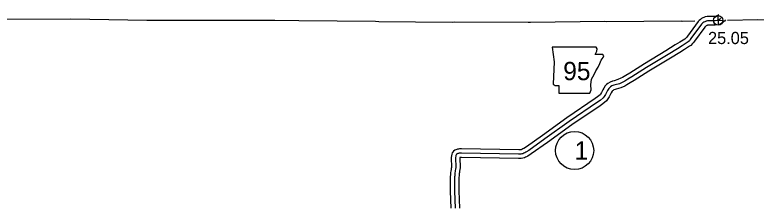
# Model space of a CAD drawing. Extents: x 31699 to 244310, y -8841 to 11474.
# Drawn here: x 99764 to 101474, y 5959 to 6406 of the extents above; entities that cross this region are included whole.
import ezdxf

# ---------------------------------------------------------------- set-up
doc = ezdxf.new("R2010")
doc.units = 0
for name, color, linetype in [('B_Logo', 7, 'Continuous'), ('G-ANNO-TEXT', 7, 'Continuous'), ('Level 21', 7, 'Continuous'), ('R_Border Notes', 7, 'Continuous'), ('R_Logo', 7, 'Continuous'), ('R_XS_EARTHWORK_STAGE2', 7, 'Continuous'), ('S_WALL_ANNOT', 7, 'Continuous')]:
    doc.layers.add(name, color=color, linetype=linetype)

msp = doc.modelspace()

# ---------------------------------------------------------------- linework, layer by layer
at = {"layer": 'B_Logo'}
for points in [[(101392.6, 6397.5), (101392, 6397), (101391.2, 6396.2), (101389.5, 6395.1), (101388, 6394.3), (101384.9, 6392.8), (101383.9, 6392.5), (101379, 6392.1), (101361.8, 6392.1), (101359.3, 6391.5), (101358.3, 6391.1), (101356.8, 6390.5), (101355.1, 6389.7), (101353.1, 6388.6), (101351.2, 6387.2), (101349.1, 6385.6), (101347.4, 6383.9), (101323.5, 6350.8), (101322, 6348.6), (101319.8, 6345.8), (101317.2, 6343.2), (101314.6, 6341.5), (101303.1, 6333.8), (101292.6, 6327.6), (101271, 6314)], [(101271, 6314), (101221.3, 6283.9), (101187.4, 6262.6), (101178.1, 6257.3), (101170.6, 6252.6), (101166.3, 6250.1), (101158.7, 6246.7), (101148.7, 6243.8), (101145.5, 6243.1), (101141.3, 6241.5), (101137.8, 6239.2), (101135.7, 6237.4), (101133.9, 6235.4), (101131.3, 6231.1), (101129.1, 6227.6), (101126.1, 6221.4), (101123.4, 6216.9), (101121.2, 6213.9), (101114.2, 6208.2), (101108.3, 6204.2), (101042.8, 6159.5), (100986.8, 6119.1), (100949.7, 6092.7), (100942.7, 6088.3), (100940, 6086.9), (100937.8, 6085.9), (100935.9, 6085), (100933.8, 6084.4), (100931.1, 6084), (100928.2, 6083.9), (100926, 6084.1), (100794.3, 6086.2), (100792.1, 6086.2), (100790.4, 6086), (100789, 6085.9), (100787.4, 6085.5), (100785.9, 6085.1), (100785, 6084.9), (100784, 6084.4), (100782.9, 6083.6), (100782.2, 6082.6), (100781.8, 6082), (100781.3, 6080.9), (100780.9, 6078.9), (100780.8, 6076.4), (100780.9, 6052.8), (100780.5, 6049.6), (100780, 6046.4), (100779.5, 6043.5), (100779.1, 6040.6), (100778.8, 6037.3), (100778.6, 6034.1), (100778.4, 6031.6), (100778.1, 6028.9), (100778, 6025), (100778.2, 6022.8), (100778.5, 5998.7), (100779.4, 5959.1)]]:
    msp.add_lwpolyline(points, dxfattribs=at)
at = {"layer": 'G-ANNO-TEXT'}
msp.add_lwpolyline([(101003.2, 6330.8), (101008.3, 6297), (101006, 6245.7), (101010.5, 6242.9), (101019, 6242.9), (101019, 6224.8), (101090, 6224.8), (101093.4, 6232.2), (101092.3, 6244), (101094, 6257.5), (101100.2, 6268.3), (101104.1, 6276.1), (101109.8, 6284.6), (101113.1, 6293.6), (101116, 6301), (101121, 6307.2), (101122.2, 6311.1), (101119.9, 6313.9), (101102.4, 6313.9), (101106.4, 6321.8), (101106.9, 6326.9), (101104.6, 6330.8)], close=True, dxfattribs=at)
at = {"layer": 'Level 21'}
for p, q in [((101386.6, 6382.2), (101386.1, 6403.9)), ((101375.5, 6392.8), (101397.2, 6393.3))]:
    msp.add_line(p, q, dxfattribs=at)
msp.add_circle((101386.4, 6393), 10.9, dxfattribs=at)
at = {"layer": 'R_Border Notes'}
msp.add_circle((101055.1, 6092.3), 44, dxfattribs=at)
at = {"layer": 'R_Logo'}
for points in [[(100364.1, 6392.5), (100243.3, 6392.9), (100070.6, 6392.9), (100068.8, 6393), (99893.3, 6395.9), (99718.6, 6395.3), (99542.1, 6394.7), (99364.1, 6393.5)], [(101332.5, 6391.2), (101303, 6390.6), (101300.5, 6390.9), (101128.5, 6389.9), (101124.9, 6390.1), (100953.5, 6388.1), (100948.2, 6388.1), (100777.8, 6388.5), (100772.5, 6387.9), (100603.7, 6389.7), (100596.1, 6390), (100419.4, 6391.8), (100364.1, 6392.5)], [(101606.2, 6393.3), (101477.4, 6393.9), (101407.4, 6392.6)]]:
    msp.add_lwpolyline(points, dxfattribs=at)
at = {"layer": 'R_XS_EARTHWORK_STAGE2'}
for points in [[(101386.6, 6405.8), (101386.4, 6405.6), (101386, 6405.1), (101385.4, 6404.5), (101385, 6404.1), (101384.4, 6403.7), (101383.5, 6403.3), (101381.7, 6402.4), (101378.6, 6402.1), (101360.6, 6402.1), (101356.4, 6401), (101354.8, 6400.5), (101352.8, 6399.7), (101350.5, 6398.6), (101347.8, 6397), (101345.3, 6395.3), (101342.4, 6393), (101339.7, 6390.3), (101315.2, 6356.5), (101313.9, 6354.5), (101312.3, 6352.5), (101310.9, 6351), (101309.1, 6349.9), (101297.8, 6342.3), (101287.4, 6336.2), (101265.7, 6322.5)], [(101403, 6394.3), (101400.9, 6391.5), (101398.6, 6389.5), (101397.3, 6388.3), (101394.6, 6386.4), (101392.4, 6385.3), (101388.5, 6383.4), (101385.7, 6382.6), (101379.4, 6382.1), (101363.1, 6382.1), (101362.2, 6381.9), (101361.9, 6381.8), (101360.8, 6381.3), (101359.8, 6380.9), (101358.5, 6380.1), (101357.1, 6379.1), (101355.7, 6378.1), (101355.1, 6377.4), (101331.7, 6345.2), (101330.2, 6342.7), (101327.3, 6339.2), (101323.5, 6335.3), (101320.1, 6333.2), (101308.4, 6325.3), (101297.9, 6319.1), (101276.3, 6305.6)], [(101265.8, 6322.6), (101216.1, 6292.4), (101182.3, 6271.2), (101173, 6265.9), (101165.5, 6261.2), (101161.8, 6259.1), (101155.2, 6256.1), (101146.2, 6253.5), (101142.7, 6252.7), (101136.8, 6250.4), (101131.8, 6247.3), (101128.6, 6244.5), (101125.8, 6241.4), (101122.8, 6236.3), (101120.4, 6232.4), (101117.3, 6226.2), (101115.1, 6222.5), (101113.9, 6220.9), (101108.2, 6216.2), (101102.7, 6212.5), (101037, 6167.7), (100981, 6127.2), (100944.2, 6101.1), (100937.8, 6097), (100935.5, 6095.9), (100933.6, 6094.9), (100932.3, 6094.4), (100931.7, 6094.2), (100930.2, 6094), (100928.4, 6093.9), (100926.5, 6094.1), (100794.4, 6096.2), (100791.6, 6096.2), (100789.4, 6095.9), (100787.5, 6095.8), (100785.2, 6095.3), (100783.2, 6094.8), (100781.3, 6094.2), (100778.6, 6092.9), (100775.8, 6090.7), (100774.1, 6088.5), (100773, 6086.8), (100771.8, 6084), (100770.9, 6080.2), (100770.8, 6076.5), (100770.9, 6053.4), (100770.6, 6051), (100770.2, 6048.1), (100769.6, 6045), (100769.2, 6041.8), (100768.8, 6038.1), (100768.6, 6034.8), (100768.5, 6032.7), (100768.1, 6029.6), (100768, 6024.7), (100768.2, 6022.3), (100768.5, 5998.5), (100769.4, 5959.1)], [(101276.2, 6305.5), (101226.6, 6275.4), (101192.6, 6254), (101183.3, 6248.7), (101175.7, 6244), (101170.8, 6241.2), (101162.1, 6237.3), (101151.1, 6234.1), (101148.4, 6233.5), (101145.8, 6232.5), (101143.7, 6231.2), (101142.7, 6230.3), (101142, 6229.5), (101139.8, 6225.9), (101137.9, 6222.7), (101134.9, 6216.7), (101131.7, 6211.4), (101128.5, 6207), (101120.2, 6200.1), (101113.9, 6195.9), (101048.5, 6151.4), (100992.6, 6111), (100955.3, 6084.4), (100947.6, 6079.6), (100944.4, 6078), (100942.1, 6076.8), (100939.4, 6075.6), (100935.9, 6074.5), (100932, 6074.1), (100928.1, 6073.8), (100925.4, 6074.1), (100794.2, 6076.2), (100792.6, 6076.2), (100791.4, 6076), (100790.8, 6076), (100791, 6052.1), (100790.4, 6048.2), (100789.9, 6044.7), (100789.4, 6041.9), (100789.1, 6039.5), (100788.8, 6036.6), (100788.6, 6033.5), (100788.4, 6030.5), (100788.1, 6028.2), (100788, 6025.4), (100788.2, 6023.2), (100788.5, 5998.9), (100789.4, 5959.1)]]:
    msp.add_lwpolyline(points, dxfattribs=at)

# ---------------------------------------------------------------- texts
at = {"layer": 'G-ANNO-TEXT'}
msp.add_text('95', height=42.24, dxfattribs=at).set_placement((101028.9, 6254.8))
at = {"layer": 'R_Border Notes'}
msp.add_text('1', height=42.2, dxfattribs=at).set_placement((101055.1, 6071.2))
at = {"layer": 'S_WALL_ANNOT'}
msp.add_text('25.05', height=28.16, dxfattribs=at).set_placement((101362.8, 6338.2))

doc.saveas('drawing.dxf')
